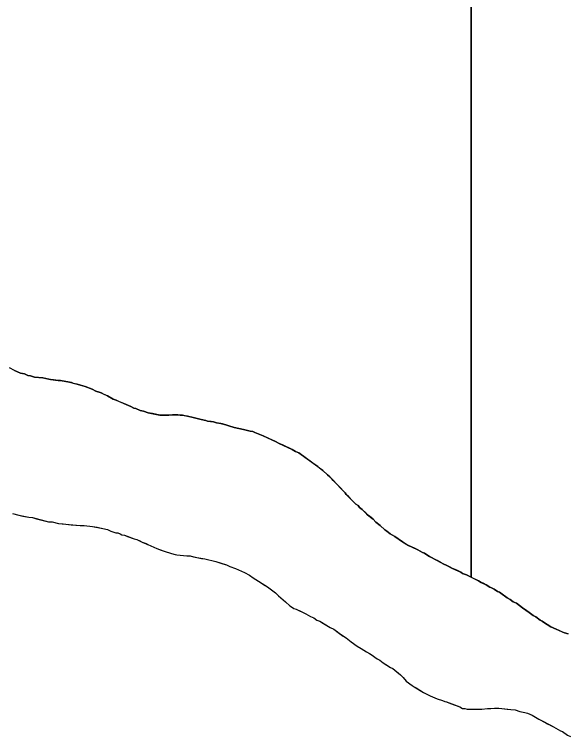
# Model space of a CAD drawing. Extents: x 3172231 to 3210228, y 940198 to 965780.
# Drawn here: x 3177474.4 to 3177784.4, y 960041 to 960446 of the extents above; entities that cross this region are included whole.
import ezdxf

# ---------------------------------------------------------------- set-up
doc = ezdxf.new("R2010")
doc.units = 0
doc.layers.add('V-SITE-VEGE', color=7, linetype='Continuous')
doc.layers.add('V-TOPO-SHOR', color=7, linetype='Continuous')

msp = doc.modelspace()

# ---------------------------------------------------------------- linework, layer by layer
at = {"layer": 'V-SITE-VEGE'}
for p, q in [((3177730.448, 960130.352), (3177730.448, 961407.33)), ((3177474.416, 960246.292), (3177477.748, 960244.799)), ((3177477.748, 960244.799), (3177480.046, 960244.359)), ((3177480.046, 960244.359), (3177481.919, 960243.507)), ((3177481.919, 960243.507), (3177483.382, 960243.281)), ((3177483.382, 960243.281), (3177485.675, 960242.634)), ((3177485.675, 960242.634), (3177490.273, 960242.175)), ((3177490.273, 960242.175), (3177494.658, 960241.301)), ((3177494.658, 960241.301), (3177498.834, 960240.635)), ((3177498.834, 960240.635), (3177500.298, 960240.623)), ((3177500.298, 960240.623), (3177505.31, 960239.74)), ((3177505.31, 960239.74), (3177509.483, 960238.657)), ((3177509.483, 960238.657), (3177511.359, 960238.014)), ((3177511.359, 960238.014), (3177514.071, 960237.361)), ((3177514.071, 960237.361), (3177518.034, 960235.861)), ((3177518.034, 960235.861), (3177520.115, 960234.798)), ((3177520.115, 960234.798), (3177523.033, 960233.725)), ((3177523.033, 960233.725), (3177526.574, 960232.021)), ((3177526.574, 960232.021), (3177529.695, 960230.319)), ((3177529.695, 960230.319), (3177531.362, 960229.676)), ((3177531.362, 960229.676), (3177539.696, 960226.045)), ((3177539.696, 960226.045), (3177541.361, 960225.195)), ((3177541.361, 960225.195), (3177542.405, 960224.976)), ((3177542.405, 960224.976), (3177544.906, 960223.909)), ((3177544.906, 960223.909), (3177546.784, 960223.473)), ((3177546.784, 960223.473), (3177549.284, 960222.615)), ((3177549.284, 960222.615), (3177555.967, 960221.3)), ((3177555.967, 960221.3), (3177560.985, 960221.255)), ((3177560.985, 960221.255), (3177563.078, 960221.445)), ((3177563.078, 960221.445), (3177566.006, 960221.421)), ((3177566.006, 960221.421), (3177567.26, 960221.2)), ((3177567.26, 960221.2), (3177568.513, 960221.187)), ((3177568.513, 960221.187), (3177571.435, 960220.743)), ((3177571.435, 960220.743), (3177574.567, 960219.879)), ((3177574.567, 960219.879), (3177579.158, 960218.791)), ((3177579.158, 960218.791), (3177581.663, 960218.351)), ((3177581.663, 960218.351), (3177582.706, 960217.925)), ((3177582.706, 960217.925), (3177586.048, 960217.474)), ((3177586.048, 960217.474), (3177587.717, 960217.042)), ((3177587.717, 960217.042), (3177590.017, 960216.602)), ((3177590.017, 960216.602), (3177590.64, 960216.389)), ((3177590.64, 960216.389), (3177591.057, 960216.387)), ((3177591.057, 960216.387), (3177597.525, 960214.445)), ((3177597.525, 960214.445), (3177602.741, 960213.143)), ((3177602.741, 960213.143), (3177605.037, 960212.705)), ((3177605.037, 960212.705), (3177606.497, 960212.273)), ((3177606.497, 960212.273), (3177607.959, 960212.049)), ((3177607.959, 960212.049), (3177609.211, 960211.621)), ((3177609.211, 960211.621), (3177613.794, 960209.698)), ((3177613.794, 960209.698), (3177618.585, 960207.353)), ((3177618.585, 960207.353), (3177620.667, 960206.499)), ((3177620.667, 960206.499), (3177622.75, 960205.434)), ((3177622.75, 960205.434), (3177630.039, 960202.022)), ((3177630.039, 960202.022), (3177631.915, 960200.959)), ((3177631.915, 960200.959), (3177633.787, 960200.107)), ((3177633.787, 960200.107), (3177644.385, 960192.483)), ((3177644.385, 960192.483), (3177647.291, 960190.156)), ((3177647.291, 960190.156), (3177649.782, 960187.834)), ((3177649.782, 960187.834), (3177651.236, 960186.775)), ((3177651.236, 960186.775), (3177652.061, 960185.722)), ((3177652.061, 960185.722), (3177659.729, 960177.704)), ((3177659.729, 960177.704), (3177660.349, 960176.863)), ((3177660.349, 960176.863), (3177665.738, 960171.376)), ((3177665.738, 960171.376), (3177666.985, 960170.53)), ((3177666.985, 960170.53), (3177667.812, 960169.475)), ((3177667.812, 960169.475), (3177669.266, 960168.419)), ((3177669.266, 960168.419), (3177672.377, 960165.461)), ((3177473.279, 960166.201), (3177476.824, 960165.125)), ((3177476.824, 960165.125), (3177482.462, 960164.026)), ((3177482.462, 960164.026), (3177484.551, 960163.798)), ((3177484.551, 960163.798), (3177493.523, 960161.419)), ((3177672.377, 960165.461), (3177675.49, 960162.924)), ((3177493.523, 960161.419), (3177495.614, 960161.398)), ((3177495.614, 960161.398), (3177499.162, 960160.53)), ((3177499.162, 960160.53), (3177511.282, 960159.377)), ((3177675.49, 960162.924), (3177676.94, 960161.238)), ((3177676.94, 960161.238), (3177679.433, 960159.334)), ((3177511.282, 960159.377), (3177513.582, 960159.356)), ((3177513.582, 960159.356), (3177518.179, 960158.895)), ((3177518.179, 960158.895), (3177524.026, 960157.798)), ((3177524.026, 960157.798), (3177526.531, 960157.149)), ((3177526.531, 960157.149), (3177528.407, 960156.295)), ((3177528.407, 960156.295), (3177531.323, 960155.221)), ((3177679.433, 960159.334), (3177681.921, 960157.011)), ((3177681.921, 960157.011), (3177683.168, 960156.163)), ((3177683.168, 960156.163), (3177685.038, 960154.683)), ((3177531.323, 960155.221), (3177532.368, 960155.213)), ((3177532.368, 960155.213), (3177533.619, 960154.783)), ((3177533.619, 960154.783), (3177534.66, 960154.146)), ((3177534.66, 960154.146), (3177536.122, 960153.925)), ((3177536.122, 960153.925), (3177541.543, 960151.994)), ((3177541.543, 960151.994), (3177543.001, 960151.564)), ((3177543.001, 960151.564), (3177545.915, 960150.073)), ((3177685.038, 960154.683), (3177687.535, 960153.194)), ((3177687.535, 960153.194), (3177691.901, 960150.228)), ((3177545.915, 960150.073), (3177549.249, 960148.789)), ((3177549.249, 960148.789), (3177554.251, 960146.444)), ((3177691.901, 960150.228), (3177695.227, 960148.107)), ((3177695.227, 960148.107), (3177697.312, 960147.253)), ((3177554.251, 960146.444), (3177558.418, 960144.94)), ((3177558.418, 960144.94), (3177562.381, 960143.65)), ((3177562.381, 960143.65), (3177565.513, 960142.995)), ((3177697.312, 960147.253), (3177700.435, 960145.76)), ((3177700.435, 960145.76), (3177703.14, 960144.273)), ((3177703.14, 960144.273), (3177704.183, 960143.845)), ((3177704.183, 960143.845), (3177705.639, 960142.995)), ((3177565.513, 960142.995), (3177570.944, 960142.319)), ((3177570.944, 960142.319), (3177572.826, 960142.303)), ((3177572.826, 960142.303), (3177576.582, 960141.432)), ((3177576.582, 960141.432), (3177581.178, 960140.765)), ((3177581.178, 960140.765), (3177587.23, 960139.245)), ((3177705.639, 960142.995), (3177707.093, 960141.936)), ((3177707.093, 960141.936), (3177711.257, 960139.804)), ((3177711.257, 960139.804), (3177715.002, 960137.682)), ((3177587.23, 960139.245), (3177593.277, 960137.31)), ((3177593.277, 960137.31), (3177595.151, 960136.456)), ((3177595.151, 960136.456), (3177598.281, 960135.382)), ((3177598.281, 960135.382), (3177603.278, 960133.035)), ((3177715.002, 960137.682), (3177716.463, 960137.25)), ((3177716.463, 960137.25), (3177719.999, 960135.337)), ((3177719.999, 960135.337), (3177724.583, 960133.203)), ((3177603.278, 960133.035), (3177606.192, 960131.544)), ((3177606.192, 960131.544), (3177608.271, 960130.064)), ((3177724.583, 960133.203), (3177725.623, 960132.568)), ((3177725.623, 960132.568), (3177727.706, 960131.712)), ((3177727.706, 960131.712), (3177730.448, 960130.352)), ((3177608.271, 960130.064), (3177616.174, 960124.972)), ((3177616.174, 960124.972), (3177619.291, 960122.855)), ((3177619.291, 960122.855), (3177620.743, 960121.587)), ((3177620.743, 960121.587), (3177622.402, 960119.897)), ((3177622.402, 960119.897), (3177626.344, 960116.514)), ((3177626.344, 960116.514), (3177628.837, 960114.403)), ((3177628.837, 960114.403), (3177630.913, 960112.92)), ((3177630.913, 960112.92), (3177632.374, 960112.492)), ((3177632.374, 960112.492), (3177637.787, 960109.932)), ((3177637.787, 960109.932), (3177640.285, 960108.443)), ((3177640.285, 960108.443), (3177642.159, 960107.591)), ((3177642.159, 960107.591), (3177643.822, 960106.321)), ((3177643.822, 960106.321), (3177645.489, 960105.678)), ((3177645.489, 960105.678), (3177651.316, 960102.281)), ((3177651.316, 960102.281), (3177653.396, 960101.216)), ((3177653.396, 960101.216), (3177656.513, 960098.887)), ((3177656.513, 960098.887), (3177660.253, 960096.343)), ((3177660.253, 960096.343), (3177663.163, 960094.228)), ((3177663.163, 960094.228), (3177666.487, 960091.686)), ((3177666.487, 960091.686), (3177668.777, 960090.412)), ((3177668.777, 960090.412), (3177671.687, 960088.504)), ((3177671.687, 960088.504), (3177674.393, 960087.015)), ((3177674.393, 960087.015), (3177677.716, 960084.684)), ((3177677.716, 960084.684), (3177679.175, 960083.834)), ((3177679.175, 960083.834), (3177681.042, 960082.354)), ((3177681.042, 960082.354), (3177685.204, 960079.806)), ((3177685.204, 960079.806), (3177686.453, 960079.169)), ((3177686.453, 960079.169), (3177690.811, 960075.575)), ((3177690.811, 960075.575), (3177692.263, 960074.096)), ((3177692.263, 960074.096), (3177693.918, 960072.2)), ((3177693.918, 960072.2), (3177697.242, 960069.66)), ((3177697.242, 960069.66), (3177698.491, 960069.021)), ((3177698.491, 960069.021), (3177703.693, 960065.838)), ((3177703.693, 960065.838), (3177707.439, 960063.922)), ((3177707.439, 960063.922), (3177711.398, 960062.211)), ((3177711.398, 960062.211), (3177714.318, 960061.351)), ((3177714.318, 960061.351), (3177715.568, 960060.712)), ((3177715.568, 960060.712), (3177716.61, 960060.493)), ((3177716.61, 960060.493), (3177724.116, 960057.708)), ((3177724.116, 960057.708), (3177725.572, 960056.858)), ((3177725.572, 960056.858), (3177726.825, 960056.848)), ((3177726.825, 960056.848), (3177728.077, 960056.418)), ((3177728.077, 960056.418), (3177736.443, 960056.344)), ((3177736.443, 960056.344), (3177739.582, 960056.733)), ((3177739.582, 960056.733), (3177741.465, 960056.717)), ((3177741.465, 960056.717), (3177743.558, 960056.903)), ((3177743.558, 960056.903), (3177747.533, 960056.87)), ((3177747.533, 960056.87), (3177752.544, 960056.199)), ((3177752.544, 960056.199), (3177755.053, 960055.967)), ((3177755.053, 960055.967), (3177757.765, 960055.107)), ((3177757.765, 960055.107), (3177760.476, 960054.454)), ((3177760.476, 960054.454), (3177761.938, 960054.232)), ((3177761.938, 960054.232), (3177764.646, 960052.952)), ((3177764.646, 960052.952), (3177768.392, 960050.829)), ((3177768.392, 960050.829), (3177776.51, 960046.573)), ((3177776.51, 960046.573), (3177780.463, 960044.236)), ((3177780.463, 960044.236), (3177781.505, 960043.808)), ((3177781.505, 960043.808), (3177784.417, 960041.899))]:
    msp.add_line(p, q, dxfattribs=at)
for points in [[(3177730.448, 961407.33), (3177730.448, 960130.352), (3177734.577, 960128.305), (3177736.033, 960127.455), (3177738.741, 960126.177), (3177740.821, 960124.903), (3177741.864, 960124.475), (3177743.32, 960123.625), (3177745.19, 960122.353), (3177746.232, 960121.925), (3177750.597, 960118.749), (3177752.262, 960117.899), (3177753.922, 960116.629)], [(3177753.922, 960116.629), (3177755.798, 960115.775), (3177759.12, 960113.237), (3177762.862, 960110.692), (3177765.148, 960108.998), (3177766.606, 960108.148), (3177769.098, 960106.243), (3177770.139, 960105.817), (3177770.97, 960105.183), (3177775.13, 960102.635), (3177782.629, 960099.219), (3177784.712, 960098.576)]]:
    msp.add_lwpolyline(points, dxfattribs=at)
at = {"layer": 'V-TOPO-SHOR'}
for points in [[(3177606.497, 960212.273), (3177605.037, 960212.705), (3177602.741, 960213.143), (3177597.525, 960214.445), (3177591.057, 960216.385), (3177590.64, 960216.389), (3177590.015, 960216.602), (3177587.717, 960217.042), (3177586.048, 960217.474), (3177584.586, 960217.698), (3177582.706, 960217.925), (3177581.663, 960218.351), (3177579.158, 960218.791), (3177574.567, 960219.879), (3177571.438, 960220.743), (3177570.184, 960220.964), (3177568.515, 960221.187), (3177567.26, 960221.2), (3177566.006, 960221.421), (3177563.078, 960221.445), (3177560.985, 960221.255), (3177559.729, 960221.267), (3177557.429, 960221.288), (3177555.967, 960221.3), (3177551.791, 960222.175), (3177549.284, 960222.615), (3177546.784, 960223.473), (3177544.906, 960223.909), (3177542.405, 960224.976), (3177541.361, 960225.195), (3177539.696, 960226.047), (3177535.737, 960227.755), (3177533.236, 960228.824), (3177531.362, 960229.676), (3177529.695, 960230.319), (3177526.574, 960232.021), (3177525.116, 960232.66), (3177523.033, 960233.725), (3177521.366, 960234.368), (3177520.115, 960234.798), (3177518.034, 960235.861), (3177514.071, 960237.361), (3177511.359, 960238.014), (3177509.483, 960238.657), (3177507.603, 960239.093), (3177506.352, 960239.521), (3177505.31, 960239.74), (3177500.298, 960240.623), (3177498.834, 960240.635), (3177496.327, 960241.076), (3177494.658, 960241.301), (3177492.78, 960241.735), (3177490.273, 960242.175), (3177485.675, 960242.634), (3177483.382, 960243.283), (3177481.919, 960243.507), (3177480.046, 960244.359), (3177477.748, 960244.799), (3177474.416, 960246.292), (3177471.71, 960247.781)], [(3177784.714, 960098.576), (3177782.629, 960099.221), (3177781.171, 960099.862), (3177779.713, 960100.503), (3177775.13, 960102.635), (3177773.051, 960103.909), (3177770.97, 960105.183), (3177770.139, 960105.817), (3177769.098, 960106.243), (3177766.606, 960108.148), (3177765.148, 960108.998), (3177763.694, 960110.057), (3177762.862, 960110.692), (3177761.617, 960111.54), (3177759.12, 960113.235), (3177755.798, 960115.775), (3177753.922, 960116.629), (3177753.091, 960117.264), (3177752.262, 960117.899), (3177750.597, 960118.749), (3177747.686, 960120.866), (3177746.232, 960121.925), (3177745.19, 960122.353), (3177743.32, 960123.625), (3177741.864, 960124.475), (3177740.821, 960124.903), (3177738.741, 960126.177), (3177737.076, 960127.027), (3177736.033, 960127.455), (3177734.577, 960128.305), (3177731.036, 960130.008), (3177727.706, 960131.712), (3177725.623, 960132.568), (3177724.583, 960133.203), (3177722.291, 960134.27), (3177719.999, 960135.337), (3177718.334, 960136.187), (3177716.463, 960137.25), (3177715.002, 960137.682), (3177713.546, 960138.532), (3177711.257, 960139.806), (3177707.093, 960141.936), (3177705.639, 960142.995), (3177704.183, 960143.845), (3177703.14, 960144.273), (3177700.435, 960145.76), (3177698.561, 960146.614), (3177697.312, 960147.253), (3177695.227, 960148.107), (3177693.564, 960149.167), (3177691.901, 960150.228), (3177687.535, 960153.196), (3177685.038, 960154.683), (3177683.168, 960156.163), (3177681.923, 960157.011), (3177679.433, 960159.334), (3177676.94, 960161.238), (3177675.49, 960162.924), (3177673.416, 960164.616), (3177672.377, 960165.461), (3177671.548, 960166.305), (3177669.266, 960168.419), (3177667.812, 960169.475), (3177666.985, 960170.53), (3177665.738, 960171.376), (3177664.495, 960172.644), (3177663.665, 960173.487), (3177661.799, 960175.386), (3177660.349, 960176.863), (3177659.729, 960177.704), (3177658.486, 960178.97), (3177657.656, 960179.816), (3177654.549, 960183.191), (3177653.097, 960184.668), (3177652.061, 960185.722), (3177651.236, 960186.775), (3177649.782, 960187.834), (3177647.291, 960190.156), (3177645.424, 960191.637), (3177644.385, 960192.483), (3177641.684, 960194.389), (3177637.32, 960197.566), (3177633.787, 960200.107), (3177631.913, 960200.959), (3177630.039, 960202.022), (3177624.624, 960204.58), (3177622.75, 960205.434), (3177620.667, 960206.499), (3177618.585, 960207.353), (3177616.919, 960208.205), (3177613.794, 960209.698), (3177609.211, 960211.621), (3177607.959, 960212.049), (3177606.497, 960212.273)], [(3177473.279, 960166.201), (3177476.824, 960165.123), (3177479.122, 960164.683), (3177482.462, 960164.026), (3177484.551, 960163.798), (3177486.847, 960163.151), (3177493.523, 960161.419), (3177495.614, 960161.398), (3177499.162, 960160.53), (3177501.67, 960160.298), (3177506.266, 960159.84), (3177511.282, 960159.377), (3177513.582, 960159.356), (3177518.179, 960158.895), (3177520.686, 960158.455), (3177524.026, 960157.798), (3177526.531, 960157.149), (3177528.405, 960156.295), (3177530.072, 960155.651), (3177531.323, 960155.223), (3177532.368, 960155.213), (3177533.619, 960154.783), (3177534.66, 960154.146), (3177536.122, 960153.925), (3177537.789, 960153.284), (3177541.543, 960151.994), (3177543.001, 960151.564), (3177544.666, 960150.712), (3177545.915, 960150.073), (3177548.209, 960149.217), (3177549.252, 960148.789), (3177554.251, 960146.444), (3177556.127, 960145.799), (3177558.418, 960144.94), (3177562.381, 960143.65), (3177564.468, 960143.214), (3177565.513, 960142.995), (3177570.944, 960142.319), (3177572.826, 960142.303), (3177574.704, 960141.866), (3177576.582, 960141.432), (3177579.298, 960140.99), (3177581.178, 960140.765), (3177587.23, 960139.245), (3177591.193, 960137.955), (3177593.277, 960137.31), (3177595.151, 960136.456), (3177598.281, 960135.382), (3177603.278, 960133.035), (3177606.192, 960131.546), (3177608.271, 960130.064), (3177610.558, 960128.579), (3177614.093, 960126.246), (3177616.174, 960124.972), (3177619.291, 960122.855), (3177620.743, 960121.585), (3177622.402, 960119.897), (3177626.344, 960116.516), (3177628.837, 960114.403), (3177629.666, 960113.768), (3177630.913, 960112.92), (3177632.374, 960112.49), (3177635.081, 960111.21), (3177637.789, 960109.932), (3177640.285, 960108.443), (3177642.159, 960107.591), (3177643.822, 960106.321), (3177645.489, 960105.678), (3177647.57, 960104.404), (3177651.316, 960102.281), (3177653.396, 960101.216), (3177655.475, 960099.733), (3177656.513, 960098.887), (3177658.59, 960097.404), (3177660.253, 960096.343), (3177663.163, 960094.228), (3177666.487, 960091.686), (3177668.777, 960090.412), (3177671.687, 960088.504), (3177673.352, 960087.652), (3177674.393, 960087.015), (3177677.718, 960084.684), (3177679.175, 960083.834), (3177681.042, 960082.354), (3177682.501, 960081.506), (3177685.204, 960079.808), (3177686.453, 960079.169), (3177688.737, 960077.266), (3177690.811, 960075.575), (3177692.263, 960074.096), (3177693.918, 960072.2), (3177697.242, 960069.66), (3177698.491, 960069.021), (3177699.532, 960068.384), (3177701.612, 960067.112), (3177703.691, 960065.838), (3177707.439, 960063.922), (3177711.398, 960062.213), (3177714.318, 960061.351), (3177715.568, 960060.712)], [(3177715.568, 960060.712), (3177716.61, 960060.493), (3177718.904, 960059.637), (3177724.116, 960057.708), (3177725.572, 960056.858), (3177726.825, 960056.848), (3177728.077, 960056.418), (3177729.332, 960056.405), (3177731.005, 960056.391), (3177732.887, 960056.375), (3177734.561, 960056.358), (3177736.443, 960056.344), (3177739.582, 960056.733), (3177741.465, 960056.717), (3177743.558, 960056.905), (3177745.86, 960056.887), (3177747.533, 960056.87), (3177748.995, 960056.647), (3177750.664, 960056.424), (3177752.544, 960056.199), (3177755.053, 960055.967), (3177757.765, 960055.107), (3177760.476, 960054.454), (3177761.938, 960054.232), (3177763.603, 960053.38), (3177764.646, 960052.952), (3177768.392, 960050.829), (3177771.724, 960049.125), (3177773.18, 960048.275), (3177775.261, 960047.212), (3177776.51, 960046.573), (3177780.463, 960044.236), (3177781.505, 960043.808), (3177784.415, 960041.899), (3177786.08, 960041.049)]]:
    msp.add_lwpolyline(points, dxfattribs=at)

doc.saveas('drawing.dxf')
